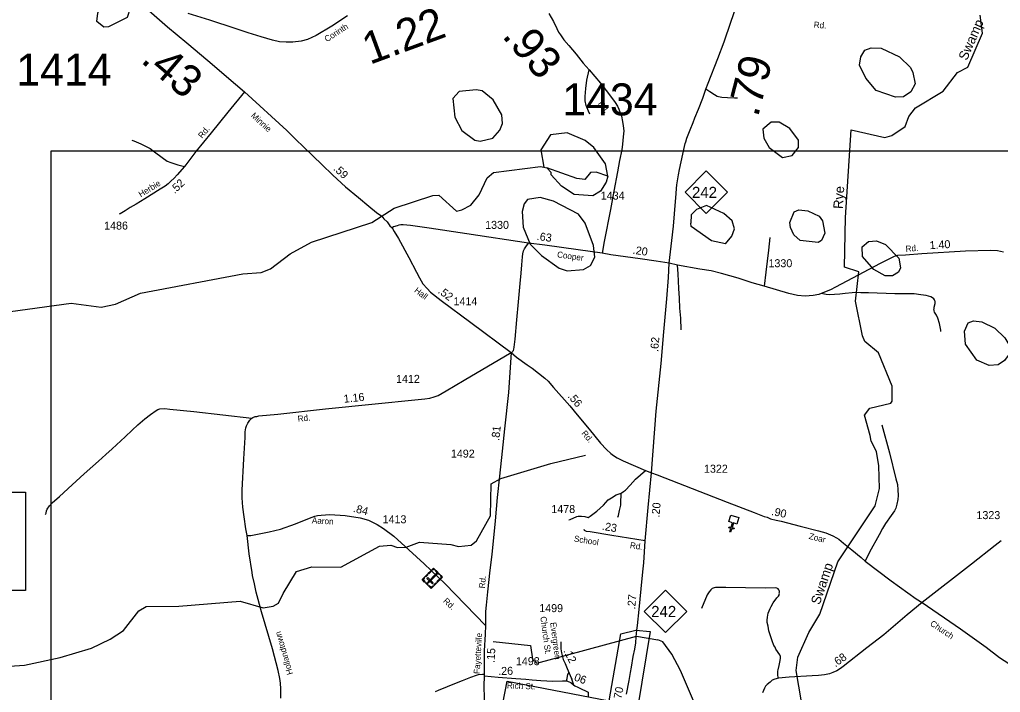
# Model space of a CAD drawing. Extents: x 2093524 to 2270757, y 289120 to 570408.
# Drawn here: x 2139794 to 2155115, y 464272 to 474784 of the extents above; entities that cross this region are included whole.
import ezdxf

# ---------------------------------------------------------------- set-up
doc = ezdxf.new("R2010")
doc.units = 0
for name, color, linetype in [('Exist Boundary Political City Limit New', 7, 'Continuous'), ('Exist Cultural Cemetery CELL', 7, 'Continuous'), ('Exist Cultural Church CELL', 7, 'Continuous'), ('Exist Hydrographic Creek Single Shore', 7, 'Continuous'), ('Exist Hydrographic Misc Water Feature', 7, 'Continuous'), ('Exist Hydrographic Pond Under 1500 Sq Ft', 7, 'Continuous'), ('Exist Hydrographic Swamp Label', 7, 'Continuous'), ('Exist Road Non-System Type 51', 7, 'Continuous'), ('Exist Road Primary NC Attributed', 7, 'Continuous'), ('Exist Road Primary NC Mileage Hundredths English Label', 7, 'Continuous'), ('Exist Road Primary NC Shield CELL', 7, 'Continuous'), ('Exist Road Primary NC Shield Number Label', 7, 'Continuous'), ('Exist Road Secondary Mileage Hundredths English Label', 7, 'Continuous'), ('Exist Road Secondary Structure Standard Bridge Number Label', 7, 'Continuous'), ('Exist Road Secondary Type 51 Attributed', 7, 'Continuous'), ('Exist Road Secondary Type 51 Label', 7, 'Continuous'), ('Exist Road Secondary Type 51 Number Label', 7, 'Continuous'), ('Map Preparation Boundary City Limit Buffer Line', 7, 'Continuous'), ('Map Preparation Inset Cut Line', 7, 'Continuous')]:
    doc.layers.add(name, color=color, linetype=linetype)

msp = doc.modelspace()

# ---------------------------------------------------------------- linework, layer by layer
at = {"layer": 'Exist Boundary Political City Limit New'}
msp.add_lwpolyline([(2147161, 463161), (2147411, 464448), (2149004, 464138), (2149184, 465187), (2149422, 465245), (2149646, 465225), (2149453, 464051)], dxfattribs=at)
at = {"layer": 'Exist Cultural Cemetery CELL'}
for points in [[(2146222, 465893), (2146080, 466033), (2146259, 466214), (2146401, 466074)], [(2146170, 466108), (2146139, 466077), (2146131, 466085), (2146162, 466116)], [(2146165, 465990), (2146178, 465977), (2146320, 466122), (2146307, 466135)], [(2146216, 466155), (2146186, 466124), (2146178, 466132), (2146208, 466163)], [(2146282, 466191), (2146274, 466183), (2146258, 466198), (2146230, 466169), (2146222, 466177), (2146259, 466214)], [(2146351, 466107), (2146291, 466166), (2146299, 466174), (2146359, 466115)], [(2146377, 466098), (2146369, 466089), (2146385, 466074), (2146356, 466045), (2146364, 466037), (2146401, 466074)], [(2146110, 466063), (2146118, 466056), (2146096, 466033), (2146125, 466004), (2146117, 465996), (2146080, 466033)], [(2146169, 465945), (2146132, 465981), (2146140, 465989), (2146177, 465953)], [(2146241, 465970), (2146254, 465983), (2146170, 466066), (2146157, 466053)], [(2146252, 465924), (2146244, 465932), (2146222, 465909), (2146193, 465937), (2146185, 465929), (2146222, 465893)], [(2146304, 465977), (2146274, 465946), (2146266, 465954), (2146296, 465985)], [(2146351, 466025), (2146321, 465994), (2146313, 466002), (2146343, 466033)]]:
    msp.add_lwpolyline(points, close=True, dxfattribs=at)
at = {"layer": 'Exist Cultural Church CELL'}
msp.add_lwpolyline([(2151000, 466902), (2150945, 466919), (2150923, 466846), (2150954, 466837), (2150949, 466821), (2150919, 466831), (2150901, 466773), (2150886, 466778), (2150903, 466835), (2150873, 466845), (2150877, 466860), (2150908, 466851), (2150930, 466923), (2150875, 466940), (2150905, 467042), (2151031, 467004)], close=True, dxfattribs=at)
at = {"layer": 'Exist Hydrographic Creek Single Shore'}
for points in [[(2152054, 463850), (2151925, 464614), (2151949, 464823), (2152123, 465207), (2152295, 465492), (2152573, 466310), (2153160, 467187), (2153225, 467455), (2153215, 467812), (2153180, 468036), (2153096, 468195), (2153079, 468287), (2152994, 468604), (2153076, 468711), (2153401, 468789), (2153426, 468822), (2153424, 469055), (2153213, 469577), (2152996, 469752), (2152962, 469845), (2152850, 470385), (2152906, 470843), (2152681, 470916), (2152693, 471690), (2152785, 473060), (2153311, 472944), (2153419, 472971), (2153626, 473112), (2153684, 473271), (2153791, 473407), (2154223, 473667), (2154446, 473958), (2154604, 474043), (2154835, 474570), (2154800, 474853)], [(2147189, 465066), (2147772, 465002), (2147806, 464791), (2147873, 464728), (2149429, 465149), (2149763, 465093)], [(2151999, 461781), (2151865, 461889), (2151297, 462196), (2151046, 462437), (2150609, 463065), (2150514, 463691), (2150118, 464614), (2149982, 464869), (2149840, 465062), (2149763, 465093)]]:
    msp.add_lwpolyline(points, dxfattribs=at)
at = {"layer": 'Exist Hydrographic Misc Water Feature'}
for points in [[(2139119, 470161), (2139327, 470219), (2139652, 470223), (2140601, 470351), (2141068, 470293), (2141292, 470337), (2141683, 470507), (2143281, 470813), (2143565, 470830), (2143714, 470889), (2144021, 471123), (2144354, 471309), (2145294, 471612), (2145643, 471838), (2146250, 472033), (2146342, 472041), (2146618, 471792), (2146701, 471810), (2146842, 471886), (2146975, 472044), (2147099, 472311), (2147198, 472394), (2147931, 472491), (2147982, 472478)], [(2139235, 464654), (2139868, 464697), (2140425, 464818), (2140916, 464962), (2141207, 465104), (2141415, 465241), (2141655, 465547), (2141771, 465614), (2142280, 465617), (2143237, 465696), (2143596, 465591), (2143754, 465617), (2143837, 465668), (2143911, 465817), (2144118, 466158), (2144359, 466235), (2144809, 466229), (2145416, 466555), (2145591, 466574), (2145699, 466533), (2145833, 466540), (2146040, 466618), (2146532, 466585), (2146649, 466553), (2146849, 466572), (2146932, 466639), (2147147, 467032), (2147161, 467530), (2147311, 467616), (2148093, 467849), (2148634, 467980)]]:
    msp.add_lwpolyline(points, dxfattribs=at)
at = {"layer": 'Exist Hydrographic Pond Under 1500 Sq Ft'}
msp.add_line((2147982, 472478), (2148031, 472466), dxfattribs=at)
for points in [[(2141107, 474668), (2140998, 474752), (2141014, 474883), (2141072, 475102), (2141130, 475160), (2141230, 475167), (2141497, 475044), (2141522, 474961), (2141473, 474818), (2141182, 474670), (2141107, 474668)], [(2153474, 473571), (2153173, 473678), (2153014, 473869), (2152913, 474074), (2152937, 474201), (2152995, 474309), (2153095, 474343), (2153253, 474336), (2153537, 474203), (2153713, 474038), (2153747, 473956), (2153781, 473781), (2153715, 473654), (2153599, 473578), (2153474, 473571)], [(2146988, 472887), (2147187, 472929), (2147295, 473055), (2147336, 473162), (2147327, 473297), (2147193, 473529), (2147018, 473671), (2146926, 473685), (2146659, 473658), (2146560, 473552), (2146595, 473259), (2146704, 473050), (2146904, 472902), (2146988, 472887)], [(2151713, 472628), (2151863, 472662), (2151962, 472788), (2151961, 472902), (2151827, 473085), (2151660, 473184), (2151535, 473183), (2151402, 473074), (2151420, 472933), (2151504, 472784), (2151713, 472628)], [(2148981, 472336), (2148947, 472530), (2148763, 472786), (2148629, 472894), (2148345, 473017), (2148087, 472983), (2147938, 472750), (2147982, 472478)], [(2148981, 472336), (2148798, 472402), (2148714, 472393), (2148623, 472284), (2148498, 472303), (2148031, 472466)], [(2148981, 472336), (2148957, 472244), (2148866, 472102), (2148749, 472029), (2148458, 472051), (2148257, 472183), (2148098, 472356), (2148098, 472393), (2148031, 472466)], [(2148346, 470859), (2148604, 470877), (2148712, 470943), (2148778, 471070), (2148761, 471254), (2148626, 471601), (2148525, 471744), (2148133, 471949), (2147924, 472006), (2147725, 471974), (2147675, 471906), (2147642, 471788), (2147660, 471539), (2147770, 471274), (2147945, 471100), (2148221, 470901), (2148346, 470859)], [(2150927, 471640), (2150793, 471755), (2150526, 471878), (2150368, 471819), (2150285, 471735), (2150278, 471604)], [(2151827, 471613), (2151893, 471779), (2151968, 471813), (2152109, 471797), (2152285, 471715), (2152335, 471639), (2152370, 471447), (2152320, 471330), (2152270, 471299), (2151987, 471331), (2151887, 471421), (2151836, 471537), (2151827, 471613)], [(2150821, 471282), (2150604, 471329), (2150286, 471552), (2150278, 471604)], [(2150821, 471282), (2150920, 471398), (2150961, 471515), (2150927, 471640)], [(2153315, 470779), (2153139, 470878), (2152963, 471085), (2152954, 471236), (2153053, 471319), (2153178, 471326), (2153320, 471271), (2153530, 471054), (2153556, 470905), (2153522, 470837), (2153431, 470780), (2153315, 470779)], [(2154940, 469379), (2154747, 469461), (2154570, 469711), (2154552, 469918), (2154610, 470045), (2154693, 470079), (2154827, 470063), (2155027, 469964), (2155186, 469813), (2155245, 469707), (2155254, 469556), (2155180, 469456), (2155080, 469389), (2154940, 469379)]]:
    msp.add_lwpolyline(points, dxfattribs=at)
at = {"layer": 'Exist Road Non-System Type 51'}
for points in [[(2148703, 473308), (2148680, 473355), (2148646, 473442), (2148629, 473514), (2148631, 473580), (2148637, 473710), (2148654, 473837), (2148689, 473997)], [(2151009, 473559), (2150963, 473557), (2150851, 473564), (2150763, 473568), (2150709, 473575), (2150689, 473583), (2150647, 473611), (2150575, 473657), (2150511, 473696)], [(2141548, 472900), (2141576, 472889), (2141687, 472845), (2141833, 472770), (2141900, 472719), (2142018, 472628), (2142101, 472573), (2142157, 472550), (2142266, 472515), (2142370, 472489)], [(2147473, 469582), (2147481, 469585), (2147491, 469591), (2147499, 469601), (2147507, 469615), (2147514, 469633), (2147520, 469665), (2147535, 469792), (2147561, 470092), (2147589, 470373), (2147614, 470661), (2147630, 470820), (2147640, 470950), (2147651, 471076), (2147656, 471124), (2147665, 471170), (2147683, 471201), (2147702, 471235), (2147741, 471292)], [(2151511, 471379), (2151492, 471183), (2151452, 470838), (2151424, 470619)], [(2150130, 469937), (2150121, 470117), (2150108, 470277), (2150103, 470433), (2150090, 470585), (2150079, 470813), (2150072, 470945)], [(2154183, 469912), (2154187, 469930), (2154176, 469982), (2154162, 470038), (2154136, 470120), (2154115, 470166), (2154107, 470180), (2154087, 470212), (2154081, 470231), (2154079, 470243), (2154077, 470251), (2154079, 470271), (2154081, 470293), (2154096, 470347), (2154096, 470362), (2154096, 470380), (2154092, 470392), (2154086, 470403), (2154074, 470423), (2154052, 470439), (2154026, 470451), (2153954, 470473), (2153870, 470486), (2153766, 470498), (2153466, 470498), (2153056, 470514), (2152934, 470515), (2152868, 470518), (2152800, 470516), (2152688, 470504), (2152608, 470493), (2152524, 470490), (2152446, 470486), (2152394, 470490), (2152316, 470502)], [(2140199, 467052), (2140207, 467073), (2140214, 467107), (2140222, 467135), (2140261, 467186), (2140304, 467233), (2140416, 467335), (2140614, 467517), (2140801, 467685), (2140938, 467807), (2141025, 467883), (2141143, 467988), (2141237, 468077), (2141441, 468263), (2141553, 468370), (2141639, 468451), (2141751, 468544), (2141838, 468615), (2141925, 468675), (2141955, 468692), (2141984, 468702), (2142060, 468706), (2142138, 468699), (2142517, 468663), (2143419, 468557)], [(2153261, 468453), (2153380, 468014), (2153484, 467607), (2153507, 467519), (2153515, 467439), (2153517, 467347), (2153514, 467285), (2153498, 467213), (2153481, 467151), (2153463, 467107), (2153411, 467037), (2153320, 466908), (2153273, 466834), (2153221, 466736), (2153071, 466461), (2153000, 466323)], [(2149189, 467383), (2149225, 467409), (2149260, 467434), (2149329, 467507), (2149417, 467603), (2149570, 467738)], [(2148673, 467004), (2148709, 467023), (2148813, 467103), (2148913, 467199), (2148988, 467279), (2149041, 467314), (2149114, 467361), (2149176, 467380), (2149189, 467383)], [(2149141, 467012), (2149148, 467036), (2149167, 467116), (2149185, 467198), (2149188, 467273), (2149191, 467331), (2149189, 467383)], [(2148374, 466966), (2148394, 466975), (2148497, 467019), (2148521, 467025), (2148571, 467026), (2148625, 467021), (2148673, 467004)], [(2151646, 464494), (2151637, 464535), (2151640, 464604), (2151642, 464624), (2151657, 464694), (2151673, 464768), (2151679, 464804), (2151679, 464816), (2151680, 464834), (2151670, 464858), (2151608, 464947), (2151594, 464977), (2151577, 465005), (2151551, 465075), (2151527, 465141), (2151500, 465233), (2151486, 465306), (2151469, 465363), (2151473, 465400), (2151477, 465448), (2151488, 465510), (2151518, 465583), (2151534, 465615), (2151564, 465671), (2151625, 465747), (2151647, 465775), (2151657, 465793), (2151661, 465803), (2151663, 465815), (2151661, 465825), (2151665, 465839), (2151663, 465855), (2151656, 465873), (2151644, 465891), (2151634, 465897), (2151624, 465901), (2151604, 465905), (2151438, 465902), (2150825, 465910), (2150665, 465912), (2150641, 465906), (2150613, 465893), (2150591, 465875), (2150565, 465843), (2150533, 465797), (2150446, 465585)], [(2146289, 464284), (2146337, 464309), (2146476, 464362), (2146595, 464412), (2146710, 464455), (2146843, 464509), (2146932, 464543), (2146964, 464550), (2147026, 464555), (2147042, 464559)], [(2148338, 464451), (2148347, 464489), (2148351, 464523), (2148356, 464550), (2148378, 464580)]]:
    msp.add_lwpolyline(points, dxfattribs=at)
at = {"layer": 'Exist Road Primary NC Attributed'}
for points in [[(2149942, 470976), (2149984, 471334), (2150007, 471558), (2150024, 471748), (2150048, 472068), (2150056, 472144), (2150063, 472200), (2150088, 472360), (2150104, 472440), (2150153, 472682), (2150178, 472801), (2150190, 472847), (2150201, 472875), (2150217, 472929), (2150268, 473063), (2150314, 473175), (2150343, 473249), (2150397, 473384), (2150464, 473554), (2150511, 473696), (2150548, 473792), (2150702, 474177), (2150798, 474436), (2150905, 474742), (2150981, 474966)], [(2149667, 467704), (2149739, 468668), (2149815, 469410), (2149858, 469904), (2149903, 470420), (2149928, 470752), (2149942, 470976)], [(2149568, 466642), (2149614, 467161), (2149667, 467704)], [(2149274, 464246), (2149314, 464459), (2149336, 464583), (2149350, 464667), (2149379, 464834), (2149402, 464947), (2149418, 465045), (2149426, 465141), (2149438, 465244), (2149447, 465315), (2149472, 465568), (2149501, 465891), (2149528, 466157), (2149543, 466294), (2149568, 466642)]]:
    msp.add_lwpolyline(points, dxfattribs=at)
at = {"layer": 'Exist Road Primary NC Shield CELL'}
for points in [[(2150188, 472086), (2150521, 472419), (2150854, 472086), (2150521, 471753)], [(2149551, 465538), (2149884, 465871), (2150217, 465538), (2149884, 465205)]]:
    msp.add_lwpolyline(points, close=True, dxfattribs=at)
at = {"layer": 'Exist Road Secondary Structure Standard Bridge Number Label'}
msp.add_lwpolyline([(2136168, 467400), (2139884, 467400), (2139884, 465864), (2136168, 465864)], close=True, dxfattribs=at)
at = {"layer": 'Exist Road Secondary Type 51 Attributed'}
for points in [[(2141571, 475147), (2141769, 474963), (2142105, 474672), (2142408, 474420), (2142634, 474230), (2142803, 474087), (2143028, 473894), (2143307, 473654)], [(2144916, 474842), (2144671, 474683), (2144428, 474534), (2144291, 474475), (2144191, 474445), (2144062, 474429), (2143956, 474431), (2143852, 474439), (2143743, 474464), (2143566, 474517), (2143365, 474579), (2143163, 474643), (2142767, 474773), (2142427, 474880)], [(2148061, 474879), (2148132, 474752), (2148188, 474645), (2148213, 474588), (2148242, 474548), (2148266, 474515), (2148297, 474468), (2148371, 474379), (2148488, 474243), (2148599, 474102), (2148689, 473997), (2148869, 473789), (2148994, 473631), (2149099, 473487), (2149132, 473430), (2149153, 473383), (2149168, 473345), (2149195, 473273), (2149213, 473190), (2149224, 473124), (2149232, 473044), (2149224, 472950), (2149214, 472838), (2149200, 472747), (2149167, 472585), (2149133, 472404), (2149075, 472101), (2149023, 471818), (2148927, 471318), (2148892, 471137)], [(2143307, 473654), (2143048, 473338), (2142786, 473013), (2142548, 472724), (2142392, 472517), (2142370, 472489), (2142253, 472358), (2142208, 472309), (2142155, 472258), (2142116, 472220), (2142065, 472184), (2141988, 472133), (2141749, 471984), (2141612, 471901), (2141523, 471850), (2141440, 471796), (2141367, 471750), (2141349, 471742)], [(2143307, 473654), (2143967, 473051), (2144100, 472923), (2144237, 472788), (2144516, 472522), (2144689, 472355), (2144883, 472173), (2145090, 472003), (2145247, 471870), (2145367, 471769), (2145450, 471714), (2145483, 471671), (2145534, 471622), (2145579, 471563), (2145614, 471531)], [(2148892, 471137), (2148517, 471188), (2147998, 471261), (2147741, 471292), (2146782, 471439), (2146190, 471525), (2145899, 471569), (2145783, 471579), (2145749, 471576), (2145717, 471570), (2145691, 471563), (2145636, 471544), (2145614, 471531)], [(2145614, 471531), (2145645, 471472), (2145715, 471363), (2145873, 471067), (2145996, 470839), (2146038, 470748), (2146094, 470655), (2146159, 470580), (2146214, 470525), (2146381, 470397), (2146844, 470050), (2147473, 469582)], [(2149942, 470976), (2149736, 471009), (2149488, 471045), (2149027, 471110), (2148892, 471137)], [(2155165, 471151), (2155069, 471169), (2154959, 471178), (2154572, 471166), (2153886, 471126), (2153634, 471105), (2153506, 471096), (2153454, 471082), (2153239, 470974), (2152715, 470698), (2152537, 470603), (2152462, 470564), (2152316, 470502), (2152280, 470489), (2152192, 470473), (2152067, 470464), (2151948, 470472), (2151808, 470505), (2151424, 470619), (2151239, 470671), (2151017, 470742), (2150757, 470815), (2150599, 470858), (2150421, 470887), (2150072, 470945), (2149942, 470976)], [(2143346, 466725), (2143328, 466829), (2143300, 467013), (2143283, 467168), (2143272, 467314), (2143270, 467434), (2143298, 467923), (2143319, 468255), (2143318, 468341), (2143328, 468405), (2143338, 468438), (2143361, 468480), (2143392, 468523), (2143419, 468557), (2143435, 468567), (2143473, 468580), (2143499, 468585), (2143531, 468591), (2143826, 468619), (2144571, 468704), (2145347, 468782), (2145970, 468844), (2146126, 468859), (2146201, 468867), (2146269, 468888), (2146331, 468912), (2146455, 468982), (2146736, 469148), (2147473, 469582)], [(2147473, 469582), (2147430, 468956), (2147369, 468392), (2147332, 468043), (2147290, 467649), (2147255, 467318), (2147222, 466951), (2147172, 466426), (2147139, 466181), (2147104, 465841), (2147082, 465636), (2147072, 465534), (2147069, 465318)], [(2147473, 469582), (2147555, 469508), (2147723, 469391), (2147800, 469339), (2147900, 469257), (2147997, 469179), (2148048, 469132), (2148136, 469038), (2148388, 468749), (2148505, 468607), (2148693, 468383), (2148870, 468168), (2148964, 468066), (2149027, 468005), (2149072, 467974), (2149128, 467935), (2149223, 467891), (2149570, 467738), (2149667, 467704)], [(2149667, 467704), (2149751, 467672), (2150845, 467246), (2151266, 467083), (2151372, 467039), (2151426, 467022), (2151472, 467008), (2151524, 466986), (2151610, 466965), (2151690, 466947), (2151985, 466869), (2152271, 466798), (2152389, 466763), (2152495, 466718), (2152557, 466686), (2152592, 466666), (2152626, 466636), (2152664, 466603), (2152794, 466498), (2152939, 466379), (2153000, 466323), (2153409, 466013), (2153801, 465733), (2153895, 465677)], [(2143346, 466725), (2143408, 466725), (2143693, 466778), (2143868, 466822), (2144104, 466907), (2144323, 466993), (2144404, 467023), (2144448, 467038), (2144504, 467043), (2144638, 467049), (2144878, 467034), (2145113, 466999), (2145245, 466964), (2145381, 466896), (2145480, 466834), (2145638, 466715), (2145873, 466500), (2146111, 466279), (2146444, 465969), (2147069, 465318)], [(2143875, 464182), (2143872, 464328), (2143870, 464416), (2143861, 464487), (2143832, 464613), (2143744, 464953), (2143572, 465532), (2143490, 465838), (2143461, 465966), (2143433, 466099), (2143428, 466147), (2143382, 466436), (2143346, 466725)], [(2149568, 466642), (2149045, 466722), (2148708, 466779), (2148651, 466788), (2148619, 466803), (2148611, 466815)], [(2155127, 466641), (2155033, 466566), (2154665, 466274), (2153895, 465677)], [(2153895, 465677), (2153656, 465481), (2153292, 465169), (2153029, 464966), (2152661, 464676), (2152618, 464643), (2152559, 464610), (2152498, 464585), (2152445, 464562), (2152365, 464546), (2152274, 464537), (2152174, 464531), (2151816, 464509), (2151651, 464494), (2151592, 464476), (2151551, 464461), (2151518, 464434), (2151469, 464393), (2151445, 464367), (2151431, 464340), (2151401, 464266)], [(2153895, 465677), (2154490, 465265), (2154895, 464979), (2155101, 464815), (2155394, 464628)], [(2147069, 465318), (2147067, 465180), (2147051, 464921), (2147049, 464532)], [(2148247, 465064), (2148250, 464953), (2148257, 464892), (2148285, 464786), (2148314, 464723), (2148346, 464647), (2148409, 464498), (2148445, 464389)], [(2147049, 464532), (2147046, 464371), (2147051, 464183), (2147064, 463958), (2147091, 463724), (2147123, 463497), (2147126, 463445), (2147164, 463157), (2147175, 463106), (2148429, 462899)], [(2147049, 464532), (2147271, 464507), (2147545, 464489), (2147702, 464478), (2147802, 464468), (2147934, 464457), (2148030, 464453), (2148112, 464449), (2148272, 464454), (2148338, 464451), (2148376, 464438), (2148402, 464424), (2148445, 464389)], [(2148445, 464389), (2148468, 464374), (2148514, 464351), (2148553, 464331), (2148656, 464285), (2148677, 464275), (2148673, 464228), (2148674, 464202)]]:
    msp.add_lwpolyline(points, dxfattribs=at)
at = {"layer": 'Map Preparation Boundary City Limit Buffer Line'}
msp.add_lwpolyline([(2147161, 463161), (2147411, 464448), (2149004, 464138), (2149184, 465187), (2149422, 465245), (2149646, 465225), (2149453, 464051)], dxfattribs=at)
at = {"layer": 'Map Preparation Inset Cut Line'}
msp.add_lwpolyline([(2140286, 472733), (2158150, 472733), (2158150, 452888), (2152511, 452888), (2152511, 433130), (2131504, 433130), (2131504, 452888), (2140286, 452888)], close=True, dxfattribs=at)

# ---------------------------------------------------------------- texts
at = {"layer": 'Exist Hydrographic Swamp Label'}
for s, rotation, p in [('Swamp', 66.3341, (2154590, 474134)), ('Rye', 86.1535, (2152653, 471822)), ('Swamp', 71.222, (2152291, 465631))]:
    msp.add_text(s, height=150, rotation=rotation, dxfattribs=at).set_placement(p)
at = {"layer": 'Exist Road Primary NC Mileage Hundredths English Label'}
for s, height, rotation, p in [('.79', 500, 75.6777, (2151327, 473247)), ('.62', 125, 85.0238, (2149768, 469588)), ('.20', 125, 84.8911, (2149788, 467002)), ('.27', 125, 84.9636, (2149409, 465566)), ('.70', 125, 79.2963, (2149186, 464117))]:
    msp.add_text(s, height=height, rotation=rotation, dxfattribs=at).set_placement(p)
at = {"layer": 'Exist Road Primary NC Shield Number Label'}
for p in [(2150297, 471996), (2149660, 465448)]:
    msp.add_text('242', height=175, dxfattribs=at).set_placement(p)
at = {"layer": 'Exist Road Secondary Mileage Hundredths English Label'}
for s, height, rotation, p in [('1.22', 500, 20.1876, (2145264, 474076)), ('.93', 500, 310.7148, (2147317, 474523)), ('.43', 500, 319.7212, (2141670, 474128)), ('.59', 125, 316.903, (2144686, 472443)), ('.52', 125, 43.8405, (2142216, 472056)), ('.63', 125, 352.0508, (2147867, 471342)), ('1.40', 125, 3.3157, (2154012, 471196)), ('.20', 125, 351.8007, (2149366, 471126)), ('.52', 125, 323.1263, (2146320, 470521)), ('1.16', 125, 5.7799, (2144862, 468796)), ('.56', 125, 309.4554, (2148350, 468894)), ('.81', 125, 83.952, (2147286, 468200)), ('.84', 125, 345.197, (2144996, 467095)), ('.90', 125, 347.5424, (2151531, 467046)), ('.23', 125, 350.4468, (2148884, 466813)), ('.15', 125, 86.6503, (2147212, 464730)), ('.12', 125, 296.6591, (2148285, 464922)), ('.68', 125, 35.3035, (2152537, 464662)), ('.26', 125, 1.1171, (2147271, 464543)), ('.06', 125, 339.8487, (2148402, 464477))]:
    msp.add_text(s, height=height, rotation=rotation, dxfattribs=at).set_placement(p)
at = {"layer": 'Exist Road Secondary Type 51 Label'}
for s, rotation, p in [('Corinth', 32.9613, (2144594, 474429)), ('Rd.', 355.7755, (2152197, 474658)), ('Rd.', 306.1248, (2148823, 473471)), ('Minnie', 317.5749, (2143399, 473272)), ('Rd.', 50.5824, (2142646, 472920)), ('Herbie', 31.9752, (2141688, 472004)), ('Cooper', 352.0508, (2148185, 471070)), ('Rd.', 4.888, (2153638, 471154)), ('Hall', 322.7652, (2145950, 470535)), ('Rd.', 6.5038, (2144143, 468498)), ('Rd.', 309.9688, (2148565, 468316)), ('Aaron', 356.4669, (2144357, 466915)), ('School', 350.4468, (2148448, 466631)), ('Zoar', 346.1923, (2152117, 466671)), ('Rd.', 351.2383, (2149323, 466527)), ('Rd.', 84.144, (2147060, 465893)), ('Rd.', 317.0443, (2146402, 465689)), ('Church St.', 277.4305, (2147928, 465453)), ('Evergreen', 277.3283, (2148082, 465362)), ('Church', 326.319, (2154007, 465325)), ('Hollandtown', 106.1486, (2144065, 464562)), ('Fayetteville', 86.6503, (2146981, 464557)), ('Rich St.', 357.6706, (2147404, 464335))]:
    msp.add_text(s, height=95, rotation=rotation, dxfattribs=at).set_placement(p)
at = {"layer": 'Exist Road Secondary Type 51 Number Label'}
for s, height, p in [('1414', 500, (2139743, 473753)), ('1434', 500, (2148272, 473287)), ('1434', 125, (2148872, 471971)), ('1486', 125, (2141114, 471503)), ('1330', 125, (2147066, 471514)), ('1330', 125, (2151492, 470915)), ('1414', 125, (2146572, 470321)), ('1412', 125, (2145674, 469108)), ('1492', 125, (2146531, 467940)), ('1322', 125, (2150485, 467704)), ('1478', 125, (2148100, 467074)), ('1413', 125, (2145464, 466914)), ('1323', 125, (2154741, 466979)), ('1499', 125, (2147911, 465526)), ('1498', 125, (2147546, 464697))]:
    msp.add_text(s, height=height, dxfattribs=at).set_placement(p)

doc.saveas('drawing.dxf')
